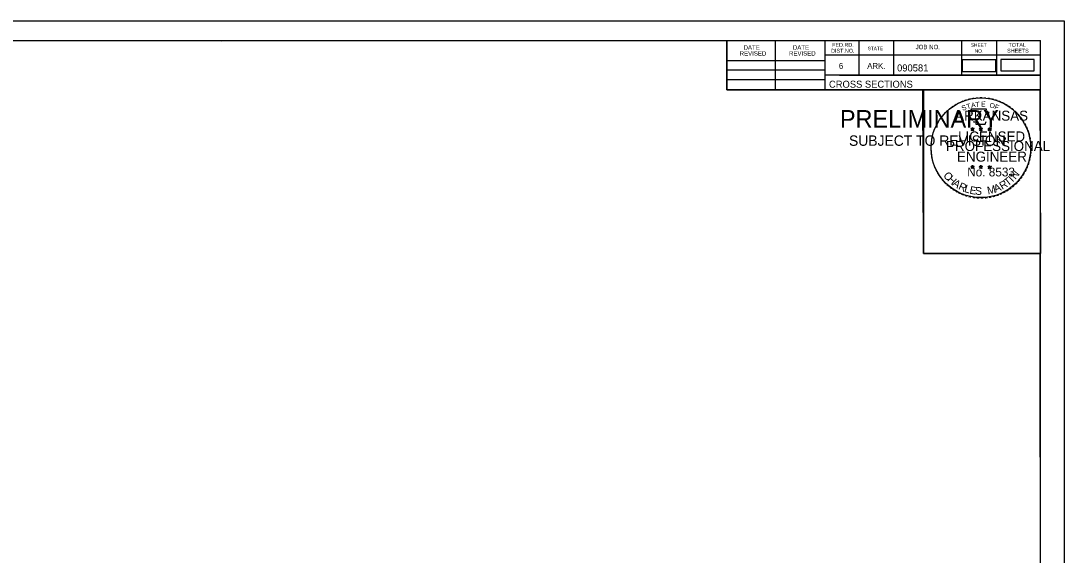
# Model space of a CAD drawing. Extents: x 1322838 to 1324533, y 339903 to 351025.
# Drawn here: x 1323658.2 to 1323866.6, y 343423.2 to 343529.9 of the extents above; entities that cross this region are included whole.
import ezdxf

# ---------------------------------------------------------------- set-up
doc = ezdxf.new("R2010")
doc.units = 0
for name, color, linetype in [('R_Border', 7, 'Continuous'), ('R_Border PE', 7, 'Continuous'), ('R_Border Prem', 7, 'Continuous'), ('R_Drive', 7, 'Continuous'), ('R_No Plot', 7, 'Continuous')]:
    doc.layers.add(name, color=color, linetype=linetype)

msp = doc.modelspace()

# ---------------------------------------------------------------- linework, layer by layer
at = {"layer": 'R_Border'}
for p, q in [((1323545.72, 343525.97), (1323861.9, 343525.97)), ((1323698.24, 343525.71), (1323698.24, 343525.71)), ((1323698.24, 343525.71), (1323698.24, 343525.71)), ((1323799.26, 343516.09), (1323799.26, 343525.97)), ((1323808.94, 343516.09), (1323808.94, 343525.97)), ((1323818.8, 343525.97), (1323818.8, 343516.09)), ((1323825.64, 343525.97), (1323825.64, 343519.03)), ((1323832.58, 343525.97), (1323832.58, 343519.03)), ((1323846.16, 343525.97), (1323846.16, 343519.03)), ((1323853.1, 343525.97), (1323853.1, 343519.03)), ((1323861.9, 343320.51), (1323861.9, 343525.97)), ((1323861.9, 343523.03), (1323818.8, 343523.03)), ((1323861.9, 343523.05), (1323861.9, 343523.05)), ((1323799.26, 343521.95), (1323818.8, 343521.95)), ((1323799.26, 343520.09), (1323818.8, 343520.09)), ((1323799.26, 343518.15), (1323818.8, 343518.15)), ((1323861.9, 343519.03), (1323818.8, 343519.03)), ((1323821.76, 343519.03), (1323861.9, 343519.03)), ((1323861.9, 343516.09), (1323799.26, 343516.09))]:
    msp.add_line(p, q, dxfattribs=at)
at = {"layer": 'R_Border PE'}
for p, q in [((1323847.98, 343508.35), (1323848.33, 343508.23)), ((1323847.98, 343508.35), (1323848.23, 343508.3)), ((1323847.98, 343508.35), (1323848.22, 343508.22)), ((1323848.11, 343507.94), (1323848.33, 343508.23)), ((1323848.11, 343507.94), (1323848.24, 343508.18)), ((1323848.11, 343507.94), (1323848.33, 343508.15)), ((1323848.33, 343508.6), (1323848.29, 343508.35)), ((1323848.33, 343508.23), (1323848.33, 343508.6)), ((1323848.33, 343508.6), (1323848.38, 343508.35)), ((1323848.68, 343508.35), (1323848.33, 343508.23)), ((1323848.54, 343507.94), (1323848.33, 343508.23)), ((1323848.54, 343507.94), (1323848.33, 343508.15)), ((1323848.68, 343508.35), (1323848.39, 343508.3)), ((1323848.54, 343507.94), (1323848.41, 343508.23)), ((1323848.68, 343508.35), (1323848.47, 343508.24)), ((1323849.65, 343508.35), (1323850, 343508.23)), ((1323849.65, 343508.35), (1323849.9, 343508.3)), ((1323849.65, 343508.35), (1323849.89, 343508.22)), ((1323849.78, 343507.94), (1323850, 343508.23)), ((1323849.78, 343507.94), (1323849.91, 343508.18)), ((1323849.78, 343507.94), (1323850, 343508.15)), ((1323850, 343508.6), (1323849.96, 343508.35)), ((1323850, 343508.23), (1323850, 343508.6)), ((1323850, 343508.6), (1323850.05, 343508.35)), ((1323850.35, 343508.35), (1323850, 343508.23)), ((1323850.21, 343507.94), (1323850, 343508.23)), ((1323850.21, 343507.94), (1323850, 343508.15)), ((1323850.35, 343508.35), (1323850.06, 343508.3)), ((1323850.21, 343507.94), (1323850.08, 343508.23)), ((1323850.35, 343508.35), (1323850.14, 343508.24)), ((1323851.41, 343508.33), (1323851.76, 343508.22)), ((1323851.41, 343508.33), (1323851.67, 343508.29)), ((1323851.41, 343508.33), (1323851.65, 343508.21)), ((1323851.55, 343507.93), (1323851.76, 343508.22)), ((1323851.55, 343507.93), (1323851.67, 343508.17)), ((1323851.55, 343507.93), (1323851.76, 343508.14)), ((1323851.76, 343508.59), (1323851.72, 343508.34)), ((1323851.76, 343508.22), (1323851.76, 343508.59)), ((1323851.76, 343508.59), (1323851.81, 343508.34)), ((1323852.11, 343508.33), (1323851.76, 343508.22)), ((1323851.98, 343507.93), (1323851.76, 343508.22)), ((1323851.98, 343507.93), (1323851.76, 343508.14)), ((1323852.11, 343508.33), (1323851.82, 343508.28)), ((1323851.98, 343507.93), (1323851.84, 343508.22)), ((1323852.11, 343508.33), (1323851.91, 343508.23)), ((1323847.98, 343500.77), (1323848.33, 343500.66)), ((1323847.98, 343500.77), (1323848.23, 343500.73)), ((1323847.98, 343500.77), (1323848.21, 343500.65)), ((1323848.11, 343500.36), (1323848.33, 343500.66)), ((1323848.11, 343500.36), (1323848.24, 343500.61)), ((1323848.11, 343500.36), (1323848.32, 343500.58)), ((1323848.33, 343501.03), (1323848.28, 343500.77)), ((1323848.54, 343500.36), (1323848.32, 343500.58)), ((1323848.33, 343500.66), (1323848.33, 343501.03)), ((1323848.33, 343501.03), (1323848.37, 343500.78)), ((1323848.67, 343500.77), (1323848.33, 343500.66)), ((1323848.54, 343500.36), (1323848.33, 343500.66)), ((1323848.67, 343500.77), (1323848.39, 343500.72)), ((1323848.54, 343500.36), (1323848.4, 343500.66)), ((1323848.67, 343500.77), (1323848.47, 343500.67)), ((1323849.65, 343500.77), (1323849.99, 343500.66)), ((1323849.65, 343500.77), (1323849.9, 343500.73)), ((1323849.65, 343500.77), (1323849.88, 343500.65)), ((1323849.78, 343500.36), (1323849.99, 343500.66)), ((1323849.78, 343500.36), (1323849.9, 343500.61)), ((1323849.78, 343500.36), (1323849.99, 343500.58)), ((1323849.99, 343501.03), (1323849.95, 343500.77)), ((1323849.99, 343500.66), (1323849.99, 343501.03)), ((1323849.99, 343501.03), (1323850.04, 343500.78)), ((1323850.34, 343500.77), (1323849.99, 343500.66)), ((1323850.21, 343500.36), (1323849.99, 343500.66)), ((1323850.21, 343500.36), (1323849.99, 343500.58)), ((1323850.34, 343500.77), (1323850.06, 343500.72)), ((1323850.21, 343500.36), (1323850.07, 343500.66)), ((1323850.34, 343500.77), (1323850.14, 343500.67)), ((1323851.41, 343500.76), (1323851.76, 343500.65)), ((1323851.41, 343500.76), (1323851.67, 343500.72)), ((1323851.41, 343500.76), (1323851.65, 343500.64)), ((1323851.55, 343500.35), (1323851.76, 343500.65)), ((1323851.55, 343500.35), (1323851.67, 343500.6)), ((1323851.55, 343500.35), (1323851.76, 343500.57)), ((1323851.76, 343501.02), (1323851.72, 343500.76)), ((1323851.76, 343500.65), (1323851.76, 343501.02)), ((1323851.76, 343501.02), (1323851.81, 343500.77)), ((1323852.11, 343500.76), (1323851.76, 343500.65)), ((1323851.97, 343500.35), (1323851.76, 343500.65)), ((1323851.97, 343500.35), (1323851.76, 343500.57)), ((1323852.11, 343500.76), (1323851.82, 343500.71)), ((1323851.97, 343500.35), (1323851.84, 343500.65)), ((1323852.11, 343500.76), (1323851.9, 343500.66))]:
    msp.add_line(p, q, dxfattribs=at)
for points in [[(1323848.02, 343512.22), (1323848.29, 343511.4)], [(1323851.53, 343511.3), (1323851.67, 343511.59), (1323850.99, 343511.56), (1323851.14, 343512.22), (1323848.02, 343512.22)], [(1323848.51, 343509.8), (1323848.51, 343509.71), (1323849.08, 343509.69), (1323849.02, 343509.22), (1323850.89, 343509.22), (1323851.09, 343509.76)], [(1323848.33, 343508.6), (1323848.54, 343507.94), (1323847.98, 343508.35), (1323848.68, 343508.35), (1323848.11, 343507.94), (1323848.33, 343508.6)], [(1323850, 343508.6), (1323850.21, 343507.94), (1323849.65, 343508.35), (1323850.35, 343508.35), (1323849.78, 343507.94), (1323850, 343508.6)], [(1323851.76, 343508.59), (1323851.98, 343507.93), (1323851.41, 343508.33), (1323852.11, 343508.33), (1323851.55, 343507.93), (1323851.76, 343508.59)], [(1323848.33, 343501.03), (1323848.54, 343500.36), (1323847.98, 343500.77), (1323848.67, 343500.77), (1323848.11, 343500.36), (1323848.33, 343501.03)], [(1323849.99, 343501.03), (1323850.21, 343500.36), (1323849.65, 343500.77), (1323850.34, 343500.77), (1323849.78, 343500.36), (1323849.99, 343501.03)], [(1323851.76, 343501.02), (1323851.97, 343500.35), (1323851.41, 343500.76), (1323852.11, 343500.76), (1323851.55, 343500.35), (1323851.76, 343501.02)]]:
    msp.add_lwpolyline(points, dxfattribs=at)
for centre, radius in [((1323848.33, 343508.23), 0.172), ((1323848.33, 343508.23), 0.145), ((1323848.33, 343508.23), 0.116), ((1323848.33, 343508.23), 0.0991), ((1323848.33, 343508.23), 0.0747), ((1323848.33, 343508.23), 0.0495), ((1323848.33, 343508.23), 0.0296), ((1323850, 343508.23), 0.172), ((1323850, 343508.23), 0.145), ((1323850, 343508.23), 0.116), ((1323850, 343508.23), 0.0991), ((1323850, 343508.23), 0.0747), ((1323850, 343508.23), 0.0495), ((1323850, 343508.23), 0.0296), ((1323851.76, 343508.22), 0.172), ((1323851.76, 343508.22), 0.145), ((1323851.76, 343508.22), 0.116), ((1323851.76, 343508.22), 0.0991), ((1323851.76, 343508.22), 0.0747), ((1323851.76, 343508.22), 0.0495), ((1323851.76, 343508.22), 0.0296), ((1323848.32, 343500.66), 0.172), ((1323848.32, 343500.66), 0.145), ((1323848.32, 343500.66), 0.116), ((1323848.32, 343500.66), 0.0991), ((1323848.32, 343500.66), 0.0747), ((1323848.32, 343500.66), 0.0495), ((1323848.32, 343500.66), 0.0296), ((1323849.99, 343500.66), 0.172), ((1323849.99, 343500.66), 0.145), ((1323849.99, 343500.66), 0.116), ((1323849.99, 343500.66), 0.0991), ((1323849.99, 343500.66), 0.0747), ((1323849.99, 343500.66), 0.0495), ((1323849.99, 343500.66), 0.0296), ((1323851.76, 343500.65), 0.172), ((1323851.76, 343500.65), 0.145), ((1323851.76, 343500.65), 0.116), ((1323851.76, 343500.65), 0.0991), ((1323851.76, 343500.65), 0.0747), ((1323851.76, 343500.65), 0.0495), ((1323851.76, 343500.65), 0.0296)]:
    msp.add_circle(centre, radius, dxfattribs=at)
at = {"layer": 'R_Drive'}
for points in [[(1323854, 343519.86), (1323860.68, 343519.86), (1323860.68, 343522.17), (1323854, 343522.17)], [(1323846.28, 343519.77), (1323852.97, 343519.77), (1323852.97, 343522.08), (1323846.28, 343522.08)]]:
    msp.add_lwpolyline(points, close=True, dxfattribs=at)
at = {"layer": 'R_No Plot'}
for p, q in [((1323533.31, 343529.87), (1323866.65, 343529.87)), ((1323837.93, 343493.63), (1323837.93, 343493.63))]:
    msp.add_line(p, q, dxfattribs=at)
for points in [[(1323533.31, 343529.87), (1323866.65, 343529.87), (1323866.65, 343316.53), (1323533.31, 343316.53)], [(1323779.64, 343525.97), (1323799.26, 343525.97), (1323799.26, 343516.09), (1323815.37, 343516.09), (1323838.57, 343516.09), (1323838.57, 343483.42), (1323861.77, 343483.42), (1323861.9, 343320.51), (1323545.72, 343320.51), (1323545.72, 343525.97)], [(1323838.43, 343516.09), (1323861.77, 343516.09), (1323861.91, 343483.42), (1323838.57, 343483.42)]]:
    msp.add_lwpolyline(points, close=True, dxfattribs=at)
msp.add_circle((1323850.01, 343504.53), 9.95, dxfattribs=at)

# ---------------------------------------------------------------- texts
at = {"layer": 'R_Border'}
for s, height, p in [('DATE', 0.879, (1323802.59, 343524.11)), ('DATE', 0.879, (1323812.45, 343524.11)), ('DIST.NO.', 0.782, (1323820.08, 343523.51)), ('FED.RD.', 0.782, (1323820.28, 343524.69)), ('STATE', 0.684, (1323827.4, 343524.01)), ('JOB NO.', 0.879, (1323836.98, 343524.21)), ('SHEET', 0.684, (1323848.02, 343524.69)), ('SHEETS', 0.782, (1323855.26, 343523.51)), ('TOTAL', 0.782, (1323855.54, 343524.69)), ('REVISED', 0.879, (1323801.81, 343522.93)), ('REVISED', 0.879, (1323811.67, 343522.93)), ('NO.', 0.684, (1323848.8, 343523.51)), ('6', 1.17, (1323821.64, 343520.29)), ('ARK.', 1.172, (1323827.3, 343520.29)), ('090581', 1.4, (1323833.27, 343519.77)), ('CROSS SECTIONS', 1.4, (1323819.66, 343516.52))]:
    msp.add_text(s, height=height, rotation=360, dxfattribs=at).set_placement(p)
at = {"layer": 'R_Border PE'}
for s, height, rotation, p in [('-', 1.6, 24.3072, (1323846.14, 343513.08)), ('-', 1.6, 19.1761, (1323846.77, 343513.35)), ('-', 1.6, 13.6301, (1323847.52, 343513.59)), ('-', 1.6, 10.2193, (1323848.2, 343513.75)), ('-', 1.6, 5.8968, (1323848.93, 343513.86)), ('-', 1.6, 0.1862, (1323849.7, 343513.94)), ('-', 1.6, 357.743, (1323850.42, 343513.92)), ('-', 1.6, 352.1617, (1323851.17, 343513.87)), ('-', 1.6, 347.2049, (1323851.88, 343513.75)), ('-', 1.6, 342.3362, (1323852.52, 343513.6)), ('-', 1.6, 337.8551, (1323853.25, 343513.37)), ('-', 1.6, 42.9622, (1323843.42, 343511.2)), ('-', 1.6, 38.9507, (1323843.85, 343511.62)), ('-', 1.6, 36.2317, (1323844.33, 343512)), ('-', 1.6, 34.0636, (1323844.91, 343512.39)), ('ARKANSAS', 2, 360, (1323844.87, 343509.94)), ('-', 1.6, 28.7918, (1323845.5, 343512.76)), ('S', 1, 21.594, (1323846.38, 343511.9)), ('T', 1, 16.4036, (1323847.29, 343512.23)), ('A', 1, 11.2132, (1323848.12, 343512.48)), ('T', 1, 6.0228, (1323848.97, 343512.65)), ('E', 1, 0.8323, (1323850.07, 343512.76)), ('O', 1, 350.4515, (1323851.67, 343512.55)), ('F', 1, 340.0707, (1323852.63, 343512.32)), ('-', 1.6, 334.1211, (1323853.89, 343513.1)), ('-', 1.6, 329.6409, (1323854.46, 343512.82)), ('-', 1.6, 325.8627, (1323855.11, 343512.46)), ('-', 1.6, 320.5297, (1323855.72, 343512.03)), ('-', 1.6, 315.5786, (1323856.32, 343511.55)), ('-', 1.6, 58.0706, (1323841.83, 343509.15)), ('-', 1.6, 54.2325, (1323842.15, 343509.67)), ('-', 1.6, 50.6142, (1323842.57, 343510.24)), ('-', 1.6, 48.423, (1323842.97, 343510.73)), ('-', 1.6, 309.8797, (1323856.89, 343511)), ('-', 1.6, 306.6522, (1323857.41, 343510.39)), ('-', 1.4, 303.6753, (1323857.9, 343509.83)), ('-', 1.6, 72.3945, (1323841.04, 343507.29)), ('-', 1.6, 67.7743, (1323841.26, 343507.92)), ('-', 1.6, 62.8713, (1323841.52, 343508.53)), ('LICENSED', 2, 360, (1323845.47, 343505.79)), ('DWB', 0.01, 360, (1323848.32, 343508.23)), ('DWB', 0.01, 360, (1323849.99, 343508.23)), ('DWB', 0.01, 360, (1323851.75, 343508.22)), ('-', 1.6, 299.6684, (1323858.22, 343509.22)), ('-', 1.6, 294.6628, (1323858.54, 343508.61)), ('-', 1.6, 290.5728, (1323858.8, 343508.03)), ('-', 1.6, 85.1863, (1323840.63, 343505.17)), ('-', 1.6, 81.2013, (1323840.71, 343505.86)), ('-', 1.6, 75.461, (1323840.84, 343506.58)), ('PROFESSIONAL', 2, 360, (1323843.05, 343503.88)), ('-', 1.6, 285.1233, (1323859.03, 343507.45)), ('-', 1.6, 280.5493, (1323859.23, 343506.71)), ('-', 1.6, 276.5962, (1323859.39, 343505.94)), ('-', 1.6, 94.1959, (1323840.64, 343503.75)), ('-', 1.6, 89.0622, (1323840.61, 343504.47)), ('-', 1.6, 98.9479, (1323840.72, 343503.08)), ('ENGINEER', 2, 360, (1323845.24, 343501.76)), ('-', 1.6, 263.5172, (1323859.47, 343503.92)), ('-', 1.6, 274.3301, (1323859.45, 343505.22)), ('-', 1.6, 269.9407, (1323859.49, 343504.59)), ('-', 1.6, 101.7149, (1323840.85, 343502.35)), ('-', 1.6, 105.4578, (1323841.01, 343501.75)), ('-', 1.6, 109.0874, (1323841.23, 343501.12)), ('-', 1.6, 252.8681, (1323859.11, 343501.87)), ('-', 1.6, 255.7626, (1323859.29, 343502.59)), ('-', 1.6, 260.9953, (1323859.4, 343503.27)), ('-', 1.6, 114.0643, (1323841.48, 343500.53)), ('-', 1.6, 115.7289, (1323841.79, 343499.91)), ('-', 1.6, 120.4471, (1323842.14, 343499.32)), ('C', 1.54, 309.9548, (1323842.4, 343498.95)), ('No. 8533', 1.757, 360, (1323847.28, 343498.81)), ('DWB', 0.01, 360, (1323848.31, 343500.66)), ('DWB', 0.01, 360, (1323849.98, 343500.66)), ('DWB', 0.01, 360, (1323851.75, 343500.65)), ('N', 1.54, 50.7834, (1323856.91, 343498.11)), ('-', 1.6, 239.0712, (1323858.23, 343499.81)), ('-', 1.6, 244.6197, (1323858.62, 343500.57)), ('-', 1.6, 247.8887, (1323858.88, 343501.19)), ('-', 1.6, 125.8934, (1323842.55, 343498.76)), ('-', 1.6, 130.7181, (1323843.01, 343498.21)), ('-', 1.6, 134.2238, (1323843.53, 343497.66)), ('-', 1.6, 138.9338, (1323844.05, 343497.2)), ('H', 1.54, 317.3873, (1323843.19, 343498.02)), ('A', 1.54, 325.5578, (1323844.18, 343497.11)), ('R', 1.54, 334.3187, (1323845.38, 343496.31)), ('L', 1.54, 342.194, (1323846.55, 343495.75)), ('A', 1.54, 21.7918, (1323852.94, 343495.56)), ('R', 1.54, 30.5528, (1323854.27, 343496.11)), ('T', 1.54, 38.428, (1323855.38, 343496.78)), ('I', 1.54, 46.3033, (1323856.39, 343497.59)), ('-', 1.6, 225.7653, (1323856.92, 343498.03)), ('-', 1.6, 231.2538, (1323857.39, 343498.59)), ('-', 1.6, 233.8452, (1323857.82, 343499.16)), ('-', 1.6, 144.6463, (1323844.61, 343496.79)), ('-', 1.6, 148.0898, (1323845.17, 343496.42)), ('-', 1.6, 151.5704, (1323845.75, 343496.1)), ('-', 1.6, 154.6002, (1323846.27, 343495.85)), ('-', 1.6, 158.5612, (1323846.89, 343495.6)), ('E', 1.54, 349.3312, (1323847.66, 343495.39)), ('S', 1.54, 356.4684, (1323848.82, 343495.17)), ('M', 1.54, 12.4404, (1323851.44, 343495.21)), ('-', 1.6, 200.7184, (1323853.51, 343495.72)), ('-', 1.6, 204.2516, (1323854.13, 343496)), ('-', 1.6, 207.3568, (1323854.75, 343496.32)), ('-', 1.6, 212.2491, (1323855.31, 343496.66)), ('-', 1.6, 215.7363, (1323855.84, 343497.05)), ('-', 1.6, 221.0851, (1323856.39, 343497.52)), ('-', 1.6, 162.7983, (1323847.58, 343495.38)), ('-', 1.6, 167.5555, (1323848.29, 343495.22)), ('-', 1.6, 173.1155, (1323849.07, 343495.11)), ('-', 1.6, 176.5183, (1323849.81, 343495.06)), ('-', 1.6, 181.5918, (1323850.56, 343495.08)), ('-', 1.6, 185.8167, (1323851.37, 343495.15)), ('-', 1.6, 191.2858, (1323852.1, 343495.28)), ('-', 1.6, 195.4743, (1323852.83, 343495.48))]:
    msp.add_text(s, height=height, rotation=rotation, dxfattribs=at).set_placement(p)
at = {"layer": 'R_Border Prem'}
for s, height, p in [('PRELIMINARY', 3.5, (1323821.85, 343508.55)), ('DWB', 0.01, (1323822.59, 343510.4)), ('SUBJECT TO REVISION', 2.0751, (1323823.66, 343504.92))]:
    msp.add_text(s, height=height, rotation=360, dxfattribs=at).set_placement(p)

doc.saveas('drawing.dxf')
